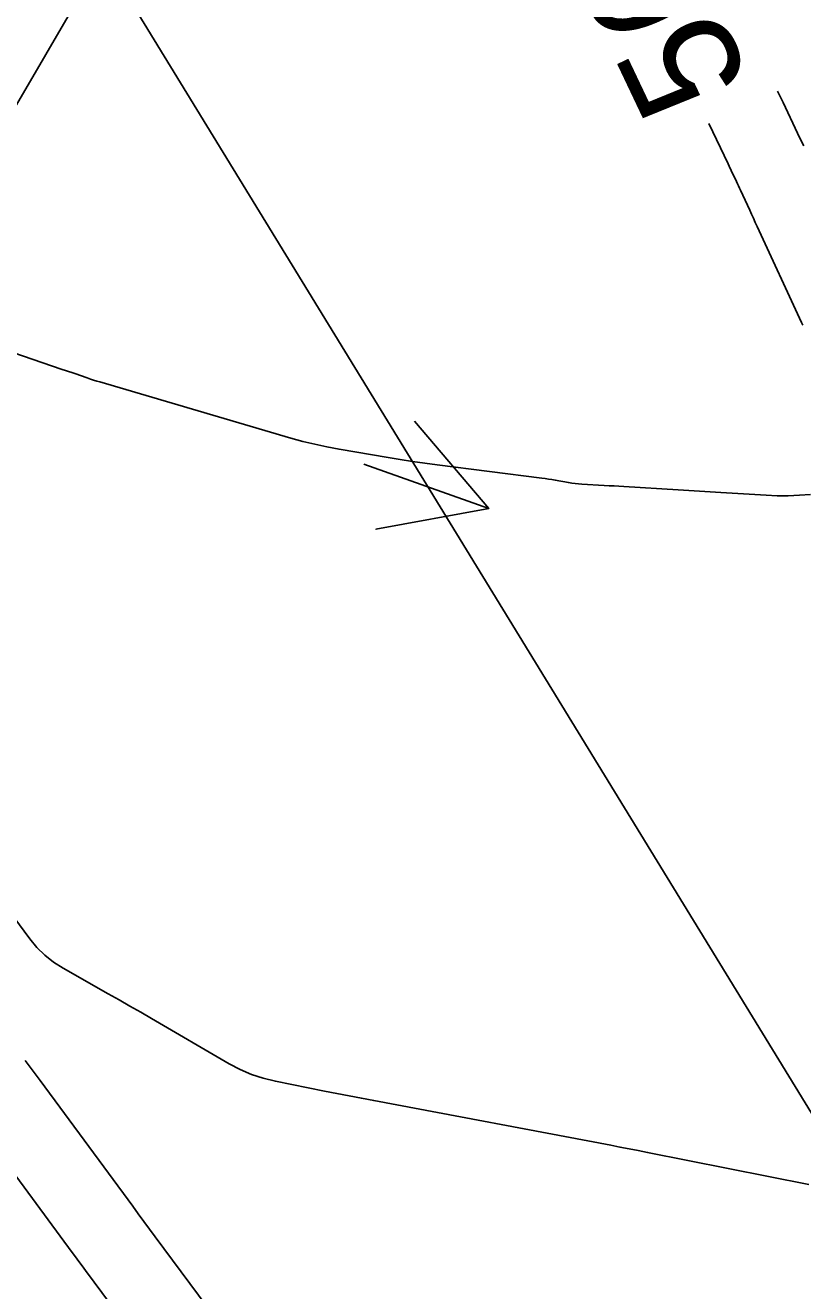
# Model space of a CAD drawing. Extents: x 954385 to 988206, y 1868364 to 1924553.
# Drawn here: x 956139.4 to 956180.1, y 1922475.7 to 1922541.9 of the extents above; entities that cross this region are included whole.
import ezdxf

# ---------------------------------------------------------------- set-up
doc = ezdxf.new("R2010")
doc.units = 0
for name, color, linetype in [('26', 7, 'Continuous'), ('5', 7, 'Continuous'), ('6', 7, 'Continuous'), ('7', 7, 'Continuous'), ('Default', 7, 'Continuous')]:
    doc.layers.add(name, color=color, linetype=linetype)

msp = doc.modelspace()

# ---------------------------------------------------------------- linework, layer by layer
at = {"layer": '26'}
for points in [[(956157.131, 1922568.928), (956123.848, 1922511.816), (956123.872, 1922517.816), (956123.848, 1922511.816), (956129.056, 1922514.795)], [(956157.131, 1922518.928), (956163.671, 1922516.601), (956157.77, 1922515.516), (956163.671, 1922516.601), (956159.781, 1922521.169)]]:
    msp.add_lwpolyline(points, dxfattribs=at)
at = {"layer": '6'}
for points in [[(956180.095, 1922526.198), (956180.08, 1922526.232), (956180.064, 1922526.266), (956180.049, 1922526.3), (956180.033, 1922526.334), (956177.708, 1922531.367), (956177.61, 1922531.579), (956177.512, 1922531.791), (956177.415, 1922532.003), (956177.317, 1922532.215), (956176.836, 1922533.257), (956176.783, 1922533.372), (956176.729, 1922533.487), (956176.675, 1922533.602), (956176.621, 1922533.717), (956176.348, 1922534.292), (956176.239, 1922534.522), (956176.184, 1922534.636), (956175.185, 1922536.744)], [(956136.235, 1922525.633), (956141.365, 1922523.885), (956141.529, 1922523.829), (956141.692, 1922523.773), (956141.856, 1922523.717), (956142.019, 1922523.661), (956142.673, 1922523.436), (956142.837, 1922523.381), (956143.002, 1922523.327), (956143.167, 1922523.276), (956143.332, 1922523.226), (956153.322, 1922520.292), (956153.946, 1922520.118), (956154.574, 1922519.963), (956155.207, 1922519.827), (956155.844, 1922519.709), (956158.4, 1922519.275), (956159.039, 1922519.17), (956159.68, 1922519.072), (956160.321, 1922518.98), (956160.964, 1922518.894), (956166.45, 1922518.194), (956166.624, 1922518.171), (956166.798, 1922518.145), (956166.971, 1922518.117), (956167.145, 1922518.087), (956167.836, 1922517.961), (956168.009, 1922517.932), (956168.183, 1922517.909), (956168.357, 1922517.891), (956168.532, 1922517.878), (956169.714, 1922517.813), (956169.97, 1922517.799), (956170.225, 1922517.784), (956170.48, 1922517.769), (956170.736, 1922517.753), (956173.575, 1922517.58), (956174.134, 1922517.546), (956174.692, 1922517.512), (956175.251, 1922517.477), (956175.809, 1922517.442), (956178.179, 1922517.295), (956178.758, 1922517.271), (956179.337, 1922517.271), (956179.915, 1922517.295), (956180.493, 1922517.342)]]:
    msp.add_lwpolyline(points, dxfattribs=at)
at = {"layer": '7'}
for points in [[(956178.778, 1922538.448), (956178.865, 1922538.265), (956178.965, 1922538.055), (956179.065, 1922537.844), (956179.823, 1922536.248), (956179.982, 1922535.911), (956180.14, 1922535.575)], [(956180.411, 1922481.235), (956171.972, 1922482.907), (956171.492, 1922483.001), (956171.012, 1922483.094), (956170.532, 1922483.187), (956170.052, 1922483.278), (956157.657, 1922485.616), (956157.013, 1922485.739), (956156.369, 1922485.863), (956155.725, 1922485.989), (956155.082, 1922486.117), (956152.51, 1922486.633), (956151.876, 1922486.787), (956151.262, 1922486.991), (956150.666, 1922487.245), (956150.089, 1922487.55), (956146.025, 1922489.912), (956145.463, 1922490.238), (956144.899, 1922490.563), (956144.334, 1922490.886), (956143.769, 1922491.207), (956141.41, 1922492.542), (956140.912, 1922492.858), (956140.455, 1922493.221), (956140.038, 1922493.631), (956139.663, 1922494.086), (956137.141, 1922497.49)], [(956151.207, 1922471.766), (956146.228, 1922478.492), (956145.932, 1922478.892), (956145.636, 1922479.293), (956145.34, 1922479.693), (956145.045, 1922480.094), (956140.199, 1922486.666), (956139.939, 1922487.019), (956139.679, 1922487.371), (956139.419, 1922487.723)], [(956137.031, 1922484.248), (956141.876, 1922477.676), (956142.05, 1922477.441), (956142.224, 1922477.205), (956142.398, 1922476.97), (956142.572, 1922476.734), (956146.946, 1922470.826)]]:
    msp.add_lwpolyline(points, dxfattribs=at)
at = {"layer": 'Default'}
msp.add_line((957221.14, 1920784.239), (956045.796, 1922705.182), dxfattribs=at)

# ---------------------------------------------------------------- texts
at = {"layer": '5'}
msp.add_text('565', height=6, rotation=115.37639, dxfattribs=at).set_placement((956177.436, 1922538.997))

doc.saveas('drawing.dxf')
